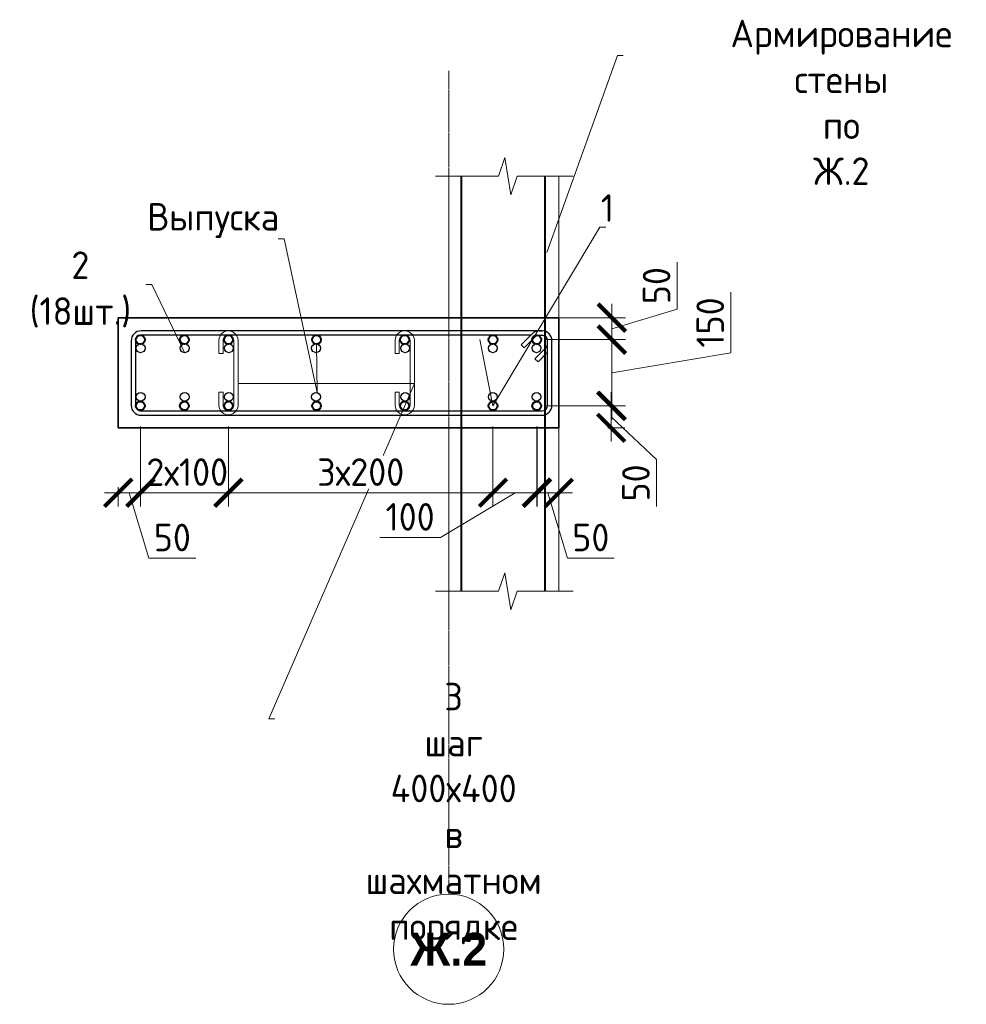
# Model space of a CAD drawing. Header units: millimetres. Extents: x 376598 to 1249954, y -318491 to -22134.
# Tile 375 of 444: x 1134761 to 1143355, y -308937 to -299998. Entities that reach past the tile are written whole.
import ezdxf
from ezdxf import colors
from ezdxf.entities.mleader import LeaderData, LeaderLine
from ezdxf.math import Vec2, Vec3

# ---------------------------------------------------------------- set-up
doc = ezdxf.new("R2010")
doc.units = ezdxf.units.MM
doc.linetypes.add('______5', pattern=[1100, 800, -100, 100, -100])
doc.linetypes.add('осевая', pattern=[50.8, 31.75, -6.35, 6.35, -6.35])
for name, color, linetype, lineweight in [('1 Стены', 3, 'Continuous', 30), ('Арм_шпильки', 143, 'Continuous', 18), ('Армирование', 3, 'Continuous', 40), ('Оси', 40, '______5', 18), ('подоснова', 151, 'Continuous', 5), ('РАЗМЕРЫ', 1, 'Continuous', 9)]:
    doc.layers.add(name, color=color, linetype=linetype, lineweight=lineweight)
doc.layers.add('Колонна_ бетон', color=7, linetype='Continuous', lineweight=50, true_color=0xb4b496)
doc.styles.add('Century Gothic', font='GOTHIC.TTF')
doc.styles.add('GOST 2.304', font='CS_Gost2304.shx')
doc.styles.add('GOST-2.304_Type-B', font='GOST_Common.ttf')
doc.dimstyles.new('мой 25', dxfattribs={"dimscale": 100, "dimtxt": 2.5, "dimasz": 2.5, "dimexe": 1.25, "dimexo": 0.625, "dimtad": 1, "dimdec": 0, "dimlfac": 0.5, "dimtxsty": 'GOST-2.304_Type-B', "dimblk": 'ARCHTICK', "dimcen": 2.5, "dimdle": 1.25, "dimaunit": 1, "dimadec": 1, "dimazin": 2, "dimtfac": 1, "dimtdec": 0, "dimtmove": 1, "dimatfit": 3, "dimfxl": 6, "dimfxlon": 1, "dimtfill": 1, "dimlwd": -1, "dimlwe": -1, "dimarcsym": 0})

# ---------------------------------------------------------------- blocks, each defined once
blk = doc.blocks.new('*U1196')
at = {"color": 0, "linetype": 'ByBlock', "lineweight": -2}
for p, q in [((160.8, 954.6), (12.5, 954.6)), ((-10, 932.1), (-10, 12.5)), ((-10, 925.1), (-10, 932.1)), ((0, 925.1), (0, 932.1)), ((160.8, 944.6), (12.5, 944.6)), ((53.8, 915.5), (28.3, 941)), ((38.8, 944.6), (60.9, 922.6)), ((173.3, 12.5), (173.3, 932.1)), ((183.3, 12.5), (183.3, 932.1)), ((22, 883.8), (-3.4, 909.2)), ((0, 905.8), (0, 12.5)), ((3.7, 916.3), (29.1, 890.8)), ((60.9, 922.6), (53.8, 915.5)), ((29.1, 890.8), (22, 883.8)), ((12.5, 0), (160.8, 0)), ((12.5, -10), (160.8, -10))]:
    blk.add_line(p, q, dxfattribs=at)
for centre, radius, start, end in [((12.5, 932.1), 22.5, 90, 180), ((160.8, 932.1), 22.5, 0, 90), ((12.5, 932.1), 12.5, 90, 180), ((19.5, 932.1), 12.5, 45, 90), ((160.8, 932.1), 12.5, 0, 90), ((12.5, 925.1), 22.5, 180, 225), ((12.5, 925.1), 12.5, 180, 225), ((12.5, 12.5), 22.5, 180, 270), ((12.5, 12.5), 12.5, 180, 270), ((160.8, 12.5), 12.5, 270, 0), ((160.8, 12.5), 22.5, 270, 0)]:
    blk.add_arc(centre, radius, start, end, dxfattribs=at)
at = {"style": 'GOST 2.304', "oblique": 15, "flags": 9}
for tag, p in [('ДИАМЕТР', (-52.8, -63)), ('КЛАСС', (-53, -68.7)), ('ПОЗИЦИЯ', (-52.3, -58)), ('ДЛИНА', (-52.5, -73.8)), ('МАССА', (-52.3, -78.3))]:
    blk.add_attdef(tag, p, '', height=2.5, dxfattribs=at)
blk = doc.blocks.new('_ArchTick')
at = {"color": 0, "linetype": 'ByBlock', "const_width": 0.15}
blk.add_lwpolyline([(-0.5, -0.5), (0.5, 0.5)], dxfattribs=at)
blk = doc.blocks.new('*D1183')
at = {"layer": 'DEFPOINTS', "color": 0, "lineweight": 0, "transparency": 16777216}
for p in [(1135856.3, -303503.5), (1136656.3, -303503.5), (1135856.3, -304293)]:
    blk.add_point(p, dxfattribs=at)
at = {"layer": 'РАЗМЕРЫ', "color": 0, "linetype": 'Continuous', "transparency": 16777216}
for p, q in [((1135856.3, -303693), (1135856.3, -304418)), ((1136656.3, -303693), (1136656.3, -304418)), ((1136781.3, -304293), (1135731.3, -304293))]:
    blk.add_line(p, q, dxfattribs=at)
at = {"layer": 'РАЗМЕРЫ', "color": 0, "lineweight": 0, "transparency": 16777216, "insert": (1136282.3, -304105.5), "char_height": 250, "attachment_point": 5, "style": 'GOST-2.304_Type-B', "bg_fill": 3, "box_fill_scale": 1.1, "bg_fill_color": 256, "bg_fill_true_color": 13158600, "bg_fill_transparency": 0}
blk.add_mtext('2х100', dxfattribs=at)
at = {"layer": 'РАЗМЕРЫ', "color": 0, "transparency": 16777216, "xscale": 250, "yscale": 250, "zscale": 250, "rotation": 180}
blk.add_blockref('_ArchTick', (1135856.3, -304293), dxfattribs=at)
at = {"layer": 'РАЗМЕРЫ', "color": 0, "transparency": 16777216, "xscale": 250, "yscale": 250, "zscale": 250}
blk.add_blockref('_ArchTick', (1136656.3, -304293), dxfattribs=at)
blk = doc.blocks.new('*U607')
for p, q in [((-8, 0), (-7.4, 4.7)), ((-7.4, 4.7), (-5.6, 9)), ((-5.6, 9), (-2.7, 12.7)), ((-2.7, 12.7), (1, 15.6)), ((1, 15.6), (5.3, 17.4)), ((5.3, 17.4), (10, 18)), ((34, 18), (10, 18)), ((10, 10), (34, 10)), ((34, 10), (34, 18)), ((105.9, 18), (129.9, 18)), ((105.9, 10), (105.9, 18)), ((129.9, 10), (105.9, 10)), ((134.6, 17.4), (129.9, 18)), ((138.9, 15.6), (134.6, 17.4)), ((142.7, 12.7), (138.9, 15.6)), ((145.5, 9), (142.7, 12.7)), ((147.3, 4.7), (145.5, 9)), ((147.9, 0), (147.3, 4.7)), ((147.3, -4.7), (147.9, 0)), ((-7.4, -4.7), (-8, 0)), ((-5.6, -9), (-7.4, -4.7)), ((-2.7, -12.7), (-5.6, -9)), ((1, -15.6), (-2.7, -12.7)), ((5.3, -17.4), (1, -15.6)), ((10, -18), (5.3, -17.4)), ((10, -18), (129.9, -18)), ((129.9, -18), (134.6, -17.4)), ((134.6, -17.4), (138.9, -15.6)), ((138.9, -15.6), (142.7, -12.7)), ((142.7, -12.7), (145.5, -9)), ((145.5, -9), (147.3, -4.7))]:
    blk.add_line(p, q)
at = {"color": 0, "linetype": 'ByBlock', "lineweight": -2}
for p, q in [((0, 0), (0.3, 2.6)), ((0.3, 2.6), (1.3, 5)), ((1.3, 5), (2.9, 7.1)), ((2.9, 7.1), (5, 8.7)), ((5, 8.7), (7.4, 9.7)), ((7.4, 9.7), (10, 10)), ((132.5, 9.7), (129.9, 10)), ((134.9, 8.7), (132.5, 9.7)), ((137, 7.1), (134.9, 8.7)), ((138.6, 5), (137, 7.1)), ((139.6, 2.6), (138.6, 5)), ((139.9, 0), (139.6, 2.6)), ((139.6, -2.6), (139.9, 0)), ((0.3, -2.6), (0, 0)), ((1.3, -5), (0.3, -2.6)), ((2.9, -7.1), (1.3, -5)), ((5, -8.7), (2.9, -7.1)), ((7.4, -9.7), (5, -8.7)), ((10, -10), (7.4, -9.7)), ((10, -10), (129.9, -10)), ((129.9, -10), (132.5, -9.7)), ((132.5, -9.7), (134.9, -8.7)), ((134.9, -8.7), (137, -7.1)), ((137, -7.1), (138.6, -5)), ((138.6, -5), (139.6, -2.6))]:
    blk.add_line(p, q, dxfattribs=at)
at = {"style": 'GOST 2.304', "oblique": 15, "flags": 9}
for tag, p in [('ПОЗИЦИЯ', (118, -56.6)), ('ДИАМЕТР', (117.8, -62.2)), ('ДЛИНА', (118.1, -72.5)), ('КЛАСС', (118, -67.8)), ('МАССА', (118.7, -78.2))]:
    blk.add_attdef(tag, p, '', height=2.5, dxfattribs=at)
blk = doc.blocks.new('_None')
blk = doc.blocks.new('*D1189')
at = {"layer": 'DEFPOINTS', "color": 0, "lineweight": 0, "transparency": 16777216}
for p in [(1135856.3, -303503.5), (1135655.7, -303703.5, 2880), (1135655.7, -304293)]:
    blk.add_point(p, dxfattribs=at)
at = {"layer": 'РАЗМЕРЫ', "color": 0, "linetype": 'Continuous', "transparency": 16777216}
for p, q in [((1135856.3, -303693), (1135856.3, -304418)), ((1135655.7, -304243.4), (1135655.7, -304418)), ((1135981.3, -304293), (1135530.7, -304293)), ((1135756, -304293), (1135934.2, -304886.8)), ((1135934.2, -304886.8), (1136359.2, -304886.8))]:
    blk.add_line(p, q, dxfattribs=at)
at = {"layer": 'РАЗМЕРЫ', "color": 0, "transparency": 16777216, "xscale": 250, "yscale": 250, "zscale": 250, "rotation": 180}
blk.add_blockref('_ArchTick', (1135655.7, -304293), dxfattribs=at)
at = {"layer": 'РАЗМЕРЫ', "color": 0, "transparency": 16777216, "xscale": 250, "yscale": 250, "zscale": 250}
blk.add_blockref('_ArchTick', (1135856.3, -304293), dxfattribs=at)
at = {"layer": 'РАЗМЕРЫ', "color": 0, "lineweight": 0, "transparency": 16777216, "insert": (1136146.7, -304699.3), "char_height": 250, "attachment_point": 5, "style": 'GOST-2.304_Type-B', "bg_fill": 3, "box_fill_scale": 1.1, "bg_fill_color": 256, "bg_fill_true_color": 13158600, "bg_fill_transparency": 0}
blk.add_mtext('50', dxfattribs=at)
blk = doc.blocks.new('*D1190')
at = {"layer": 'DEFPOINTS', "color": 0, "lineweight": 0, "transparency": 16777216}
for p in [(1139456.3, -303503.5), (1140130.9, -303503.5), (1139621.9, -303703.5, 2880)]:
    blk.add_point(p, dxfattribs=at)
at = {"layer": 'РАЗМЕРЫ', "color": 0, "linetype": 'Continuous', "transparency": 16777216}
for p, q in [((1140130.9, -303828.5), (1140130.9, -303378.5)), ((1139530.9, -303503.5), (1140255.9, -303503.5)), ((1140130.9, -303603.5), (1140543.1, -303991.6)), ((1140100, -303703.5), (1140255.9, -303703.5)), ((1140543.1, -303991.6), (1140543.1, -304416.6))]:
    blk.add_line(p, q, dxfattribs=at)
at = {"layer": 'РАЗМЕРЫ', "color": 0, "transparency": 16777216, "xscale": 250, "yscale": 250, "zscale": 250}
for p, rotation in [((1140130.9, -303503.5), 90), ((1140130.9, -303703.5), 270)]:
    blk.add_blockref('_ArchTick', p, dxfattribs=dict(at, rotation=rotation))
at = {"layer": 'РАЗМЕРЫ', "color": 0, "lineweight": 0, "transparency": 16777216, "insert": (1140355.6, -304204.1), "char_height": 250, "attachment_point": 5, "rotation": 90, "style": 'GOST-2.304_Type-B', "bg_fill": 3, "box_fill_scale": 1.1, "bg_fill_color": 256, "bg_fill_true_color": 13158600, "bg_fill_transparency": 0}
blk.add_mtext('50', dxfattribs=at)
blk = doc.blocks.new('*D1191')
at = {"layer": 'DEFPOINTS', "color": 0, "lineweight": 0, "transparency": 16777216}
for p in [(1139455.1, -302903.1), (1140136.8, -302903.1), (1139456.3, -303503.5)]:
    blk.add_point(p, dxfattribs=at)
at = {"layer": 'РАЗМЕРЫ', "color": 0, "linetype": 'Continuous', "transparency": 16777216}
for p, q in [((1141217.7, -303022.3), (1141217.7, -302472.3)), ((1140136.8, -303628.5), (1140136.8, -302778.1)), ((1139536.8, -302903.1), (1140261.8, -302903.1)), ((1140136.8, -303203.3), (1141217.7, -303022.3)), ((1139536.8, -303503.5), (1140261.8, -303503.5))]:
    blk.add_line(p, q, dxfattribs=at)
at = {"layer": 'РАЗМЕРЫ', "color": 0, "transparency": 16777216, "xscale": 250, "yscale": 250, "zscale": 250}
for p, rotation in [((1140136.8, -302903.1), 90), ((1140136.8, -303503.5), 270)]:
    blk.add_blockref('_ArchTick', p, dxfattribs=dict(at, rotation=rotation))
at = {"layer": 'РАЗМЕРЫ', "color": 0, "lineweight": 0, "transparency": 16777216, "insert": (1141030.2, -302747.3), "char_height": 250, "attachment_point": 5, "rotation": 90, "style": 'GOST-2.304_Type-B', "bg_fill": 3, "box_fill_scale": 1.1, "bg_fill_color": 256, "bg_fill_true_color": 13158600, "bg_fill_transparency": 0}
blk.add_mtext('150', dxfattribs=at)
blk = doc.blocks.new('*D1192')
at = {"layer": 'DEFPOINTS', "color": 0, "lineweight": 0, "transparency": 16777216}
for p in [(1139552.1, -302703.5), (1140136.8, -302703.5), (1139456.3, -302903.1)]:
    blk.add_point(p, dxfattribs=at)
at = {"layer": 'РАЗМЕРЫ', "color": 0, "linetype": 'Continuous', "transparency": 16777216}
for p, q in [((1140730.6, -302625.2), (1140730.6, -302200.2)), ((1140136.8, -303028.1), (1140136.8, -302578.5)), ((1140136.8, -302803.3), (1140730.6, -302625.2)), ((1139614.6, -302703.5), (1140261.8, -302703.5)), ((1139536.8, -302903.1), (1140261.8, -302903.1))]:
    blk.add_line(p, q, dxfattribs=at)
at = {"layer": 'РАЗМЕРЫ', "color": 0, "transparency": 16777216, "xscale": 250, "yscale": 250, "zscale": 250}
for p, rotation in [((1140136.8, -302703.5), 90), ((1140136.8, -302903.1), 270)]:
    blk.add_blockref('_ArchTick', p, dxfattribs=dict(at, rotation=rotation))
at = {"layer": 'РАЗМЕРЫ', "color": 0, "lineweight": 0, "transparency": 16777216, "insert": (1140543.1, -302412.7), "char_height": 250, "attachment_point": 5, "rotation": 90, "style": 'GOST-2.304_Type-B', "bg_fill": 3, "box_fill_scale": 1.1, "bg_fill_color": 256, "bg_fill_true_color": 13158600, "bg_fill_transparency": 0}
blk.add_mtext('50', dxfattribs=at)
blk = doc.blocks.new('*D1193')
at = {"layer": 'DEFPOINTS', "color": 0, "lineweight": 0, "transparency": 16777216}
for p in [(1136656.3, -303503.5), (1139057.7, -303503.5), (1139057.7, -304293)]:
    blk.add_point(p, dxfattribs=at)
at = {"layer": 'РАЗМЕРЫ', "color": 0, "linetype": 'Continuous', "transparency": 16777216}
for p, q in [((1136656.3, -303693), (1136656.3, -304418)), ((1139057.7, -303693), (1139057.7, -304418)), ((1136531.3, -304293), (1139182.7, -304293))]:
    blk.add_line(p, q, dxfattribs=at)
at = {"layer": 'РАЗМЕРЫ', "color": 0, "transparency": 16777216, "xscale": 250, "yscale": 250, "zscale": 250, "rotation": 180}
blk.add_blockref('_ArchTick', (1136656.3, -304293), dxfattribs=at)
at = {"layer": 'РАЗМЕРЫ', "color": 0, "transparency": 16777216, "xscale": 250, "yscale": 250, "zscale": 250}
blk.add_blockref('_ArchTick', (1139057.7, -304293), dxfattribs=at)
at = {"layer": 'РАЗМЕРЫ', "color": 0, "lineweight": 0, "transparency": 16777216, "insert": (1137857, -304105.5), "char_height": 250, "attachment_point": 5, "style": 'GOST-2.304_Type-B', "bg_fill": 3, "box_fill_scale": 1.1, "bg_fill_color": 256, "bg_fill_true_color": 13158600, "bg_fill_transparency": 0}
blk.add_mtext('3х200', dxfattribs=at)
blk = doc.blocks.new('*D1194')
at = {"layer": 'DEFPOINTS', "color": 0, "lineweight": 0, "transparency": 16777216}
for p in [(1139057.7, -303503.5), (1139459.1, -303503.5), (1139459.1, -304293)]:
    blk.add_point(p, dxfattribs=at)
at = {"layer": 'РАЗМЕРЫ', "color": 0, "linetype": 'Continuous', "transparency": 16777216}
for p, q in [((1139057.7, -303693), (1139057.7, -304418)), ((1139459.1, -303693), (1139459.1, -304418)), ((1139258.4, -304293), (1138580.5, -304699.3)), ((1138932.7, -304293), (1139584.1, -304293)), ((1138580.5, -304699.3), (1138030.5, -304699.3))]:
    blk.add_line(p, q, dxfattribs=at)
at = {"layer": 'РАЗМЕРЫ', "color": 0, "transparency": 16777216, "xscale": 250, "yscale": 250, "zscale": 250, "rotation": 180}
blk.add_blockref('_ArchTick', (1139057.7, -304293), dxfattribs=at)
at = {"layer": 'РАЗМЕРЫ', "color": 0, "transparency": 16777216, "xscale": 250, "yscale": 250, "zscale": 250}
blk.add_blockref('_ArchTick', (1139459.1, -304293), dxfattribs=at)
at = {"layer": 'РАЗМЕРЫ', "color": 0, "lineweight": 0, "transparency": 16777216, "insert": (1138305.5, -304511.8), "char_height": 250, "attachment_point": 5, "style": 'GOST-2.304_Type-B', "bg_fill": 3, "box_fill_scale": 1.1, "bg_fill_color": 256, "bg_fill_true_color": 13158600, "bg_fill_transparency": 0}
blk.add_mtext('100', dxfattribs=at)
blk = doc.blocks.new('*D1195')
at = {"layer": 'DEFPOINTS', "color": 0, "lineweight": 0, "transparency": 16777216}
for p in [(1139455.1, -303503.5), (1139655.7, -303607.7, 2880), (1139655.7, -304293)]:
    blk.add_point(p, dxfattribs=at)
at = {"layer": 'РАЗМЕРЫ', "color": 0, "linetype": 'Continuous', "transparency": 16777216}
for p, q in [((1139455.1, -303693), (1139455.1, -304418)), ((1139655.7, -304221.6), (1139655.7, -304418)), ((1139330.1, -304293), (1139780.7, -304293)), ((1139555.4, -304293), (1139733.5, -304886.8)), ((1139733.5, -304886.8), (1140158.5, -304886.8))]:
    blk.add_line(p, q, dxfattribs=at)
at = {"layer": 'РАЗМЕРЫ', "color": 0, "transparency": 16777216, "xscale": 250, "yscale": 250, "zscale": 250, "rotation": 180}
blk.add_blockref('_ArchTick', (1139455.1, -304293), dxfattribs=at)
at = {"layer": 'РАЗМЕРЫ', "color": 0, "transparency": 16777216, "xscale": 250, "yscale": 250, "zscale": 250}
blk.add_blockref('_ArchTick', (1139655.7, -304293), dxfattribs=at)
at = {"layer": 'РАЗМЕРЫ', "color": 0, "lineweight": 0, "transparency": 16777216, "insert": (1139946, -304699.3), "char_height": 250, "attachment_point": 5, "style": 'GOST-2.304_Type-B', "bg_fill": 3, "box_fill_scale": 1.1, "bg_fill_color": 256, "bg_fill_true_color": 13158600, "bg_fill_transparency": 0}
blk.add_mtext('50', dxfattribs=at)

msp = doc.modelspace()

# ---------------------------------------------------------------- linework, layer by layer
at = {"color": 0, "linetype": 'ByBlock', "lineweight": 0}
msp.add_circle((1138655.7, -308437.3, 2880), 500, dxfattribs=at)
at = {"layer": '1 Стены', "color": 252, "lineweight": 0, "true_color": 0x939598}
for p, q in [((1135656.3, -302703.5), (1139655.7, -302703.5)), ((1135656.3, -303703.5), (1135656.3, -302703.5))]:
    msp.add_line(p, q, dxfattribs=at)
at = {"layer": 'Армирование', "color": 3}
for centre in [(1135856.3, -302903.1), (1136256.3, -302903.1), (1136656.3, -302903.1), (1137456.3, -302903.1), (1138256.3, -302903.1), (1139057.7, -302903.1), (1139455.1, -302903.1), (1135856.3, -303503.5), (1136656.3, -303503.5), (1137456.3, -303503.5), (1138256.3, -303503.5), (1139057.7, -303503.5), (1139455.1, -303503.5)]:
    msp.add_circle(centre, 40, dxfattribs=at)
at = {"layer": 'Колонна_ бетон', "color": 180, "linetype": 'Continuous', "lineweight": 35, "transparency": 33554687}
for p, q in [((1135655.7, -302703.5, 2880), (1135655.7, -303703.5, 2880)), ((1135655.7, -302703.5, 2880), (1139655.7, -302703.5, 2880)), ((1139655.7, -302703.5, 2880), (1139655.7, -303703.5, 2880)), ((1135655.7, -303703.5, 2880), (1139655.7, -303703.5, 2880))]:
    msp.add_line(p, q, dxfattribs=at)
at = {"layer": 'РАЗМЕРЫ', "color": 4, "lineweight": 0}
msp.add_line((1138655.7, -302703.5), (1138655.7, -301418.5), dxfattribs=at)
at = {"layer": 'РАЗМЕРЫ'}
for points in [[(1139786.8, -301418.5), (1139276.8, -301418.5), (1139220.6, -301587.2), (1139164.3, -301249.7), (1139108.1, -301418.5), (1138536.8, -301418.5)], [(1139786.8, -305187.5), (1139276.8, -305187.5), (1139220.6, -305356.3), (1139164.3, -305018.8), (1139108.1, -305187.5), (1138536.8, -305187.5)]]:
    msp.add_lwpolyline(points, dxfattribs=at)
at = {"layer": 'РАЗМЕРЫ', "color": 252, "linetype": 'Continuous', "lineweight": 30, "true_color": 0x8f8f8f}
for centre in [(1135858.8, -302981.2), (1136258.8, -302981.2), (1136660.2, -302981.2, -1440), (1137451.6, -302981.2, -1440), (1138260.2, -302981.2, -1440), (1139056.8, -302981.2), (1139452.8, -302981.2), (1135858.8, -303422.4), (1136258.8, -303422.4), (1136660.2, -303422.6, -1440), (1137451.6, -303422.6, -1440), (1138260.2, -303422.6, -1440), (1139056.8, -303422.6), (1139452.8, -303422.6)]:
    msp.add_circle(centre, 40, dxfattribs=at)

# ---------------------------------------------------------------- block references
at = {"lineweight": 30, "xscale": 3.959999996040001, "yscale": 3.959999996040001, "zscale": 3.959999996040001, "rotation": 269.9999999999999}
msp.add_blockref('*U1196', (1135813.1, -302863.1), dxfattribs=at)
at = {"layer": 'Арм_шпильки', "color": 3, "xscale": 4.875, "yscale": 4.875, "zscale": 4.875, "rotation": 89.99999999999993}
msp.add_blockref('*U607', (1138256.3, -303545.3), dxfattribs=at)

# ---------------------------------------------------------------- texts
at = {"layer": 'Оси', "color": 16, "linetype": 'Continuous', "lineweight": 25, "transparency": 33554687, "insert": (1138655.7, -308437.3, 2880), "char_height": 1200, "width": 3560, "attachment_point": 5, "style": 'Century Gothic'}
msp.add_mtext('\\A1;{\\fCentury Gothic|i0|b1;\\H300.000000;\\W1.000000;\\C16;Ж.2}\\P', dxfattribs=at)

# ---------------------------------------------------------------- leaders
at = {"layer": 'подоснова'}
ml = msp.add_multileader_mtext('Standard', dxfattribs=at)
ml.set_content('Армирование стены по Ж.2', color=256, style='GOST-2.304_Type-B')
ml.set_leader_properties(color=256, linetype='ByLayer', lineweight=15)
ml.set_arrow_properties(name='NONE')
ml.build(insert=Vec2(0, 0))
ml.multileader.update_dxf_attribs({"text_left_attachment_type": 6, "text_right_attachment_type": 6, "dogleg_length": 10, "arrow_head_size": 18})
ctx = ml.context
ctx.base_point, ctx.char_height, ctx.arrow_head_size, ctx.landing_gap_size, ctx.plane_origin = Vec3(1140197.2, -300323.2, -2880), 250, 18, 20, Vec3(1137245.8, -300943.3, -2880)
ctx.left_attachment, ctx.right_attachment, ctx.text_align_type = 6, 6, 1
notes = []
notes.append((ctx, [(0, (1, 1, 0), (1140187.2, -300323.2, -2880), (1, 0), 10, [(0, [(1139548.2, -302112.8, -2880)], 0, [])])]))
ctx.mtext.insert, ctx.mtext.width, ctx.mtext.alignment, ctx.mtext.flow_direction = Vec3(1142220.7, -299998.2, -2880), 22.898, 2, 5
ml = msp.add_multileader_mtext('Standard', dxfattribs=at)
ml.set_content('1 ', color=256, style='GOST-2.304_Type-B')
ml.set_leader_properties(color=256, linetype='ByLayer', lineweight=15)
ml.set_arrow_properties(name='NONE')
ml.build(insert=Vec2(0, 0))
ml.multileader.update_dxf_attribs({"text_left_attachment_type": 6, "text_right_attachment_type": 6, "dogleg_length": 10, "arrow_head_size": 18})
ctx = ml.context
ctx.base_point, ctx.char_height, ctx.arrow_head_size, ctx.landing_gap_size, ctx.plane_origin = Vec3(1140039.4, -301882.2), 250, 18, 20, Vec3(1137285.8, -300579.7)
ctx.left_attachment, ctx.right_attachment, ctx.text_align_type = 6, 6, 1
notes.append((ctx, [(0, (1, 1, 0), (1140029.4, -301882.2), (1, 0), 10, [(1, [(1138939.7, -302903.1), (1139057.7, -303503.5)], 0, [])])]))
ctx.mtext.insert, ctx.mtext.width, ctx.mtext.alignment, ctx.mtext.flow_direction = Vec3(1140096.9, -301582.2), 22.898, 2, 5
ml = msp.add_multileader_mtext('Standard', dxfattribs=at)
ml.set_content('Выпуска ', color=256, style='GOST-2.304_Type-B')
ml.set_leader_properties(color=256, linetype='ByLayer', lineweight=15)
ml.set_arrow_properties(name='NONE')
ml.build(insert=Vec2(0, 0))
ml.multileader.update_dxf_attribs({"text_left_attachment_type": 6, "text_right_attachment_type": 6, "dogleg_length": 10, "arrow_head_size": 18})
ctx = ml.context
ctx.base_point, ctx.char_height, ctx.arrow_head_size, ctx.landing_gap_size, ctx.plane_origin = Vec3(1135886.2, -301987.6), 250, 18, 20, Vec3(1135279.6, -300685.1)
ctx.left_attachment, ctx.right_attachment, ctx.text_align_type = 6, 6, 1
notes.append((ctx, [(1, (1, 1, 0), (1137161.2, -301987.6), (-1, 0), 10, [(1, [(1137456.3, -302943.1), (1137460.2, -303382.6)], 0, [])])]))
ctx.mtext.insert, ctx.mtext.width, ctx.mtext.alignment, ctx.mtext.flow_direction = Vec3(1136518.7, -301662.6), 22.898, 2, 5
ml = msp.add_multileader_mtext('Standard', dxfattribs=at)
ml.set_content('2 (18шт.)', color=256, style='GOST-2.304_Type-B')
ml.set_leader_properties(color=256, linetype='ByLayer', lineweight=15)
ml.set_arrow_properties(name='NONE')
ml.build(insert=Vec2(0, 0))
ml.multileader.update_dxf_attribs({"text_left_attachment_type": 6, "text_right_attachment_type": 6, "dogleg_length": 10, "arrow_head_size": 18})
ctx = ml.context
ctx.base_point, ctx.char_height, ctx.arrow_head_size, ctx.landing_gap_size, ctx.plane_origin = Vec3(1134674.2, -302402), 250, 18, 20, Vec3(1132571.3, -301856)
ctx.left_attachment, ctx.right_attachment, ctx.text_align_type = 6, 6, 1
notes.append((ctx, [(1, (1, 1, 0), (1135959.8, -302402), (-1, 0), 10, [(0, [(1136261.1, -303025.5)], 0, [])])]))
ctx.mtext.insert, ctx.mtext.width, ctx.mtext.alignment, ctx.mtext.flow_direction = Vec3(1135312, -302102), 22.898, 2, 5
for ctx, leaders in notes:
    for number, flags, end, landing, length, lines in leaders:
        leader = LeaderData()
        leader.index, (leader.has_last_leader_line, leader.has_dogleg_vector, leader.attachment_direction) = number, flags
        leader.last_leader_point, leader.dogleg_vector, leader.dogleg_length = Vec3(end), Vec3(landing), length
        for number, points, colour, breaks in lines:
            line = LeaderLine()
            line.index, line.vertices, line.color, line.breaks = number, Vec3.list(points), colors.encode_raw_color(colour), breaks
            leader.lines.append(line)
        ctx.leaders.append(leader)

# ---------------------------------------------------------------- next in the draw order: dimensions: what is measured, and where the dimension line sits
at = {"layer": 'РАЗМЕРЫ', "lineweight": 0}
dim = msp.add_linear_dim(base=(1135856.3, -304293), p1=(1136656.3, -303503.5), p2=(1135856.3, -303503.5), angle=180, text='2х100', dimstyle='мой 25', override={"dimlfac": 0.25}, dxfattribs=at)
dim.commit()
dim.dimension.update_dxf_attribs({"geometry": '*D1183', "text_midpoint": (1136282.3, -304293), "dimtype": 160})

# ---------------------------------------------------------------- next in the draw order: linework, layer by layer
at = {"layer": 'Армирование', "color": 3}
msp.add_circle((1136256.3, -303503.5), 40, dxfattribs=at)

# ---------------------------------------------------------------- next in the draw order: block references
at = {"layer": 'Арм_шпильки', "color": 3, "xscale": 4.875, "yscale": 4.875, "zscale": 4.875, "rotation": 89.99999999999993}
msp.add_blockref('*U607', (1136656.3, -303545.3), dxfattribs=at)

# ---------------------------------------------------------------- next in the draw order: leaders
at = {"layer": 'подоснова'}
ml = msp.add_multileader_mtext('Standard', dxfattribs=at)
ml.set_content('3 шаг 400х400 \\Pв шахматном порядке ', color=256, style='GOST-2.304_Type-B')
ml.set_leader_properties(color=256, linetype='ByLayer', lineweight=15)
ml.set_arrow_properties(name='NONE')
ml.build(insert=Vec2(0, 0))
ml.multileader.update_dxf_attribs({"text_left_attachment_type": 6, "text_right_attachment_type": 6, "dogleg_length": 10, "arrow_head_size": 18})
ctx = ml.context
ctx.base_point, ctx.char_height, ctx.arrow_head_size, ctx.landing_gap_size, ctx.plane_origin = Vec3(1137032.7, -306344.3), 250, 18, 20, Vec3(1135059.1, -304010.4)
ctx.left_attachment, ctx.right_attachment, ctx.text_align_type = 6, 6, 1
notes = []
notes.append((ctx, [(0, (1, 1, 0), (1137022.7, -306344.3), (1, 0), 10, [(1, [(1136744.1, -303301.5), (1138344.1, -303301.5)], 0, [])])]))
ctx.mtext.insert, ctx.mtext.width, ctx.mtext.alignment, ctx.mtext.flow_direction = Vec3(1138700.8, -306019.3), 22.898, 2, 5
for ctx, leaders in notes:
    for number, flags, end, landing, length, lines in leaders:
        leader = LeaderData()
        leader.index, (leader.has_last_leader_line, leader.has_dogleg_vector, leader.attachment_direction) = number, flags
        leader.last_leader_point, leader.dogleg_vector, leader.dogleg_length = Vec3(end), Vec3(landing), length
        for number, points, colour, breaks in lines:
            line = LeaderLine()
            line.index, line.vertices, line.color, line.breaks = number, Vec3.list(points), colors.encode_raw_color(colour), breaks
            leader.lines.append(line)
        ctx.leaders.append(leader)

# ---------------------------------------------------------------- next in the draw order: dimensions: what is measured, and where the dimension line sits
at = {"layer": 'РАЗМЕРЫ', "color": 1, "lineweight": 0}
dim = msp.add_linear_dim(base=(1140130.9, -303503.5), p1=(1139621.9, -303703.5, 2880), p2=(1139456.3, -303503.5), angle=90, dimstyle='мой 25', override={"dimlfac": 0.25}, dxfattribs=at)
dim.commit()
dim.dimension.update_dxf_attribs({"geometry": '*D1190', "text_midpoint": (1140543.1, -304054.1), "dimtype": 160})
dim = msp.add_linear_dim(base=(1135655.7, -304293), p1=(1135856.3, -303503.5), p2=(1135655.7, -303703.5, 2880), angle=180, dimstyle='мой 25', override={"dimlfac": 0.25}, dxfattribs=at)
dim.commit()
dim.dimension.update_dxf_attribs({"geometry": '*D1189', "text_midpoint": (1135996.7, -304699.3)})
at = {"layer": 'РАЗМЕРЫ', "color": 4, "lineweight": 0}
dim = msp.add_linear_dim(base=(1139057.7, -304293), p1=(1136656.3, -303503.5), p2=(1139057.7, -303503.5), angle=180, text='3х200', dimstyle='мой 25', override={"dimlfac": 0.25}, dxfattribs=at)
dim.commit()
dim.dimension.update_dxf_attribs({"geometry": '*D1193', "text_midpoint": (1137857, -304105.5)})

# ---------------------------------------------------------------- next in the draw order: dimensions: what is measured, and where the dimension line sits
at = {"layer": 'РАЗМЕРЫ', "color": 1, "lineweight": 0}
dim = msp.add_linear_dim(base=(1140136.8, -302903.1), p1=(1139456.3, -303503.5), p2=(1139455.1, -302903.1), angle=90, dimstyle='мой 25', override={"dimlfac": 0.25}, dxfattribs=at)
dim.commit()
dim.dimension.update_dxf_attribs({"geometry": '*D1191', "text_midpoint": (1141217.7, -302959.8), "dimtype": 160})

# ---------------------------------------------------------------- next in the draw order: dimensions: what is measured, and where the dimension line sits
dim = msp.add_linear_dim(base=(1140136.8, -302703.5), p1=(1139456.3, -302903.1), p2=(1139552.1, -302703.5), angle=90, dimstyle='мой 25', override={"dimlfac": 0.25}, dxfattribs=at)
dim.commit()
dim.dimension.update_dxf_attribs({"geometry": '*D1192', "text_midpoint": (1140543.1, -302562.7)})
at = {"layer": 'РАЗМЕРЫ', "color": 4, "lineweight": 0}
dim = msp.add_linear_dim(base=(1139459.1, -304293), p1=(1139057.7, -303503.5), p2=(1139459.1, -303503.5), angle=180, dimstyle='мой 25', override={"dimlfac": 0.25}, dxfattribs=at)
dim.commit()
dim.dimension.update_dxf_attribs({"geometry": '*D1194', "text_midpoint": (1138518, -304699.3), "dimtype": 160})

# ---------------------------------------------------------------- next in the draw order: linework, layer by layer
at = {"layer": 'Оси', "color": 16, "linetype": 'осевая', "lineweight": 0, "ltscale": 0.5, "transparency": 33554687}
msp.add_line((1138655.7, -300462.1, 2880), (1138655.7, -307937.3, 2880), dxfattribs=at)
at = {"layer": 'РАЗМЕРЫ', "color": 4, "lineweight": 40}
msp.add_line((1138773.4, -305187.5), (1138773.4, -301418.5), dxfattribs=at)
at = {"layer": 'РАЗМЕРЫ', "color": 4, "lineweight": 0}
for p, q in [((1139655.7, -302903.5), (1139655.7, -301418.5)), ((1138655.7, -303702.5), (1138655.7, -305187.5))]:
    msp.add_line(p, q, dxfattribs=at)

# ---------------------------------------------------------------- next in the draw order: dimensions: what is measured, and where the dimension line sits
dim = msp.add_linear_dim(base=(1139655.7, -304293), p1=(1139455.1, -303503.5), p2=(1139655.7, -303607.7, 2880), angle=180, dimstyle='мой 25', override={"dimlfac": 0.25}, dxfattribs=at)
dim.commit()
dim.dimension.update_dxf_attribs({"geometry": '*D1195', "text_midpoint": (1139796, -304699.3)})

# ---------------------------------------------------------------- next in the draw order: linework, layer by layer
at = {"layer": 'РАЗМЕРЫ', "color": 4, "lineweight": 40}
msp.add_line((1139531.8, -305187.5), (1139531.8, -301418.5), dxfattribs=at)
at = {"layer": 'РАЗМЕРЫ', "color": 4, "lineweight": 0}
msp.add_line((1139655.7, -303702.5), (1139655.7, -305187.5), dxfattribs=at)

doc.saveas('drawing.dxf')
